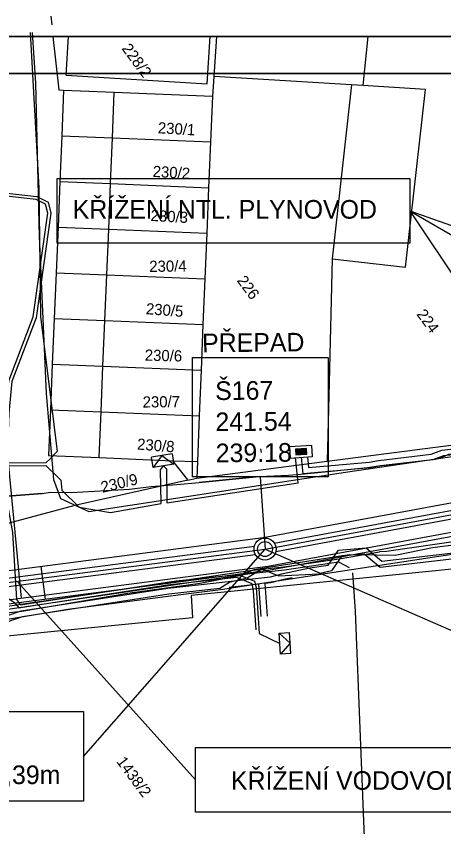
# Model space of a CAD drawing. Extents: x -601580 to 4, y -1204314 to 4.
# Drawn here: x -601466.7 to -601438, y -1203321.3 to -1203267 of the extents above; entities that cross this region are included whole.
import ezdxf

# ---------------------------------------------------------------- set-up
doc = ezdxf.new("R2010")
doc.units = 0
for name, color, linetype in [('00-EON NN', 7, 'Continuous'), ('00-EON VN', 7, 'Continuous'), ('00-KN-HRANICE PARCEL', 7, 'Continuous'), ('00-KN-PARC. CISLA', 7, 'Continuous'), ('00-KN-VNITRNI KRESBA', 7, 'Continuous'), ('00-POLOHOPIS', 7, 'Continuous'), ('00-RAZÍTKO', 7, 'Continuous'), ('00-SITE KOM. KABEL', 7, 'Continuous'), ('00-VAK-KANAL-POTRUBI', 7, 'Continuous'), ('00-VAK-VODA-RAD IGIS', 7, 'Continuous'), ('01 KOTA', 7, 'Continuous'), ('11-REKONSTRUKCE  VYKOP', 7, 'Continuous'), ('11-REKONSTRUKCE KANALIZACE', 7, 'Continuous'), ('11-REKONSTRUKCE KANALIZACE OSA', 7, 'Continuous'), ('11-REKONSTRUKCE KANALIZACE POPIS', 7, 'Continuous'), ('11-REKONSTRUKCE VODOVOD', 7, 'Continuous'), ('Vrstva 26', 7, 'Continuous'), ('Vrstva 8', 7, 'Continuous'), ('Vrstva 9', 7, 'Continuous')]:
    doc.layers.add(name, color=color, linetype=linetype)

# ---------------------------------------------------------------- blocks, each defined once
blk = doc.blocks.new('VSTUP_62')
at = {"layer": 'Vrstva 8'}
blk.add_line((0, 0.25), (0, 0), dxfattribs=at)
blk = doc.blocks.new('NN630')
at = {"layer": 'Vrstva 9'}
for points in [[(-3, -700), (-703, 0)], [(-703, -700), (-703, 0), (697, 0), (697, -700)], [(-3, -700), (697, 0)], [(-703, -700), (697, -700)]]:
    blk.add_lwpolyline(points, dxfattribs=at)
blk = doc.blocks.new('NN620')
at = {"layer": 'Vrstva 8'}
for points in [[(752, 4), (-748, 4)], [(-748, 4), (-748, -746)], [(752, -746), (752, 4)], [(368, -180), (-376, -180)], [(-376, -180), (-376, -558)], [(321, -227), (-329, -227)], [(-329, -227), (-329, -510)], [(-329, -510), (321, -510)], [(274, -274), (-281, -274)], [(-281, -274), (-281, -463)], [(-281, -463), (274, -463)], [(227, -321), (-234, -321)], [(-234, -321), (-234, -416)], [(-234, -416), (227, -416)], [(-193, -369), (185, -369)], [(227, -416), (227, -321)], [(274, -463), (274, -274)], [(321, -510), (321, -227)], [(368, -558), (368, -180)], [(-748, -746), (752, -746)], [(-376, -558), (368, -558)]]:
    blk.add_lwpolyline(points, dxfattribs=at)

msp = doc.modelspace()

# ---------------------------------------------------------------- linework, layer by layer
for points in [[(-601368.935, -1203270.826), (-601368.935, -1203268.326), (-601473.985, -1203268.326), (-601473.985, -1203270.826)], [(-601371.435, -1203270.826), (-601471.485, -1203270.826)]]:
    msp.add_lwpolyline(points)
at = {"layer": '00-EON NN'}
for points in [[(-601465.809, -1203268.062), (-601465.229, -1203278.487), (-601465.119, -1203287.123), (-601463.99, -1203296.18), (-601464.489, -1203296.679)], [(-601468.68, -1203296.873), (-601467.544, -1203296.583), (-601467.433, -1203293.595), (-601467.232, -1203291.427), (-601465.59, -1203287.147), (-601464.624, -1203280.188), (-601464.768, -1203279.579), (-601465.401, -1203279.265), (-601469.599, -1203278.807), (-601471.121, -1203278.835), (-601471.788, -1203278.828), (-601475.03, -1203278.477), (-601481.856, -1203276.074), (-601484.816, -1203275.332), (-601487.143, -1203275.046), (-601491.003, -1203274.936), (-601492.069, -1203274.32), (-601492.591, -1203273.778), (-601492.674, -1203273.214), (-601492.405, -1203271.408), (-601491.72, -1203269.91), (-601491.539, -1203268.326)], [(-601490.607, -1203268.326), (-601490.765, -1203268.826), (-601492.063, -1203271.521), (-601492.135, -1203273.3), (-601491.788, -1203273.844), (-601490.843, -1203274.24), (-601486.848, -1203274.442), (-601484.499, -1203274.78), (-601481.785, -1203275.702), (-601474.904, -1203277.946), (-601471.78, -1203278.628), (-601469.591, -1203278.607), (-601465.344, -1203279.071), (-601464.596, -1203279.442), (-601464.419, -1203280.178), (-601465.395, -1203287.197), (-601467.036, -1203291.473), (-601467.233, -1203293.608), (-601467.348, -1203296.735), (-601468.634, -1203297.068)], [(-601410.649, -1203301.43), (-601410.706, -1203299.952), (-601415.637, -1203300.01), (-601417.748, -1203300.215), (-601418.173, -1203294.194), (-601419.031, -1203294.228), (-601422.515, -1203294.543), (-601425.996, -1203295.165), (-601429.203, -1203295.631), (-601433.511, -1203296.328), (-601433.997, -1203295.965), (-601436.757, -1203296.323), (-601438.049, -1203296.475), (-601438.762, -1203296.742), (-601442.338, -1203297.169), (-601442.972, -1203297.276), (-601447.469, -1203297.675), (-601447.579, -1203296.558)], [(-601447.18, -1203296.53), (-601447.11, -1203297.243), (-601443.023, -1203296.879), (-601442.395, -1203296.773), (-601438.857, -1203296.351), (-601438.145, -1203296.084), (-601436.805, -1203295.926)], [(-601473.359, -1203297.061), (-601473.359, -1203297.308), (-601472.42, -1203298.279), (-601467.303, -1203297.133), (-601464.743, -1203297.104), (-601463.957, -1203297.866)], [(-601473.159, -1203297.064), (-601473.159, -1203297.227), (-601472.354, -1203298.06), (-601467.327, -1203296.933), (-601464.734, -1203296.903), (-601464.489, -1203296.679)], [(-601463.957, -1203297.866), (-601463.753, -1203298.086), (-601463.668, -1203298.757), (-601462.521, -1203299.916), (-601460.416, -1203300.255), (-601457.013, -1203299.671), (-601457.049, -1203297.399), (-601456.853, -1203297.138), (-601456.65, -1203297.337), (-601456.612, -1203299.607), (-601447.811, -1203298.265), (-601447.978, -1203296.587)], [(-601468.61, -1203297.696), (-601467.468, -1203297.377), (-601467.374, -1203297.453), (-601467.436, -1203299.143), (-601466.988, -1203301.601), (-601466.731, -1203306.108), (-601466.45, -1203306.466), (-601456.017, -1203304.844), (-601451.831, -1203304.419), (-601450.739, -1203304.881), (-601450.624, -1203305.29), (-601450.413, -1203308.386)], [(-601450.631, -1203308.14), (-601450.81, -1203305.512), (-601450.895, -1203305.051), (-601451.909, -1203304.618), (-601456.575, -1203305.137), (-601466.456, -1203306.67), (-601466.526, -1203306.693), (-601466.788, -1203306.359), (-601467.314, -1203306.006), (-601467.828, -1203301.594), (-601467.637, -1203299.128), (-601467.583, -1203297.677), (-601467.672, -1203297.612), (-601468.576, -1203297.893)], [(-601498.813, -1203312.714), (-601487.839, -1203311.819), (-601481.479, -1203311.35), (-601480.075, -1203310.443), (-601478.452, -1203309.978), (-601472.86, -1203309.049), (-601466.409, -1203306.865), (-601456.548, -1203305.336), (-601449.661, -1203304.58), (-601448.818, -1203304.353), (-601447.027, -1203303.982), (-601445.791, -1203303.804), (-601445.083, -1203302.787), (-601443.225, -1203302.638), (-601442.172, -1203303.539), (-601431.608, -1203302.298), (-601427.527, -1203301.697), (-601426.473, -1203301.781), (-601421.661, -1203300.94), (-601420.705, -1203301.045), (-601417.677, -1203300.61), (-601415.615, -1203300.41), (-601411.09, -1203300.357), (-601411.048, -1203301.445)], [(-601411.448, -1203301.46), (-601411.475, -1203300.761), (-601415.593, -1203300.81), (-601417.638, -1203301.008), (-601420.699, -1203301.449), (-601421.648, -1203301.344), (-601426.454, -1203302.184), (-601427.514, -1203302.099), (-601431.555, -1203302.695), (-601442.299, -1203303.957), (-601443.359, -1203303.05), (-601444.863, -1203303.171), (-601445.562, -1203304.175), (-601446.421, -1203304.377)], [(-601452.34, -1203304.91), (-601451.231, -1203304.659), (-601450.26, -1203304.038), (-601449.116, -1203304.522), (-601446.421, -1203304.377)], [(-601448.196, -1203304.648), (-601448.771, -1203304.751), (-601449.633, -1203304.978), (-601450.041, -1203305.026), (-601449.892, -1203307.211)], [(-601444.157, -1203304.302), (-601443.981, -1203306.892), (-601443.254, -1203324.892), (-601441.473, -1203328.271)], [(-601452.34, -1203304.91), (-601453.065, -1203305.356), (-601456.494, -1203305.733), (-601466.313, -1203307.255), (-601472.759, -1203309.438), (-601475.157, -1203309.875), (-601478.365, -1203310.37), (-601479.907, -1203310.811), (-601481.348, -1203311.741), (-601482.507, -1203311.827), (-601482.844, -1203311.212)], [(-601450.291, -1203307.232), (-601450.439, -1203305.069), (-601452.424, -1203305.286)], [(-601450.413, -1203308.386), (-601449.038, -1203309.06)]]:
    msp.add_lwpolyline(points, dxfattribs=at)
at = {"layer": '00-EON VN'}
for points in [[(-601442.541, -1203303.128), (-601444.383, -1203303.113), (-601450.772, -1203304.116), (-601451.763, -1203304.511), (-601454.394, -1203305.038), (-601459.252, -1203305.705), (-601466.355, -1203306.909), (-601467.832, -1203307.063), (-601468.767, -1203306.826), (-601469.096, -1203306.287), (-601469.484, -1203301.276), (-601469.615, -1203296.37), (-601469.29, -1203288.443), (-601469.5, -1203281.508), (-601470.227, -1203272.481), (-601470.411, -1203268.326)], [(-601315.562, -1203268.326), (-601315.61, -1203274.198), (-601315.387, -1203285.467), (-601315.047, -1203290.112), (-601315.056, -1203292.512), (-601315.467, -1203293.437), (-601321.049, -1203296.77), (-601322.289, -1203297.339), (-601333.626, -1203297.94), (-601348.329, -1203298.17), (-601379.275, -1203298.932), (-601388.418, -1203299.122), (-601401.119, -1203299.449), (-601407.186, -1203299.441), (-601413.599, -1203299.611), (-601425.994, -1203301.007), (-601438.778, -1203302.641), (-601441.293, -1203303.148), (-601442.541, -1203303.128)], [(-601493.888, -1203293.045), (-601494.524, -1203293.144), (-601494.734, -1203294.995), (-601494.387, -1203296.444), (-601494.102, -1203296.99), (-601493.574, -1203297.334), (-601473.822, -1203297.82), (-601472.899, -1203298.774), (-601472.387, -1203299.691), (-601472.301, -1203300.133), (-601472.326, -1203301.574), (-601471.484, -1203306.853), (-601470.901, -1203307.27), (-601470.203, -1203307.182), (-601451.021, -1203304.351), (-601448.727, -1203304.105), (-601445.084, -1203303.573), (-601444.381, -1203303.961)], [(-601493.888, -1203294.253), (-601494.554, -1203294.892), (-601494.198, -1203296.374), (-601493.948, -1203296.851), (-601493.511, -1203297.136), (-601473.735, -1203297.622), (-601472.737, -1203298.654), (-601472.197, -1203299.622), (-601471.799, -1203301.345), (-601470.888, -1203306.783), (-601470.838, -1203307.06), (-601470.231, -1203306.984), (-601451.049, -1203304.153), (-601448.752, -1203303.906), (-601445.045, -1203303.367), (-601442.341, -1203302.909)], [(-601358.752, -1203298.126), (-601371.007, -1203298.293), (-601371.961, -1203298.317), (-601372.754, -1203298.357), (-601383.019, -1203298.654), (-601393.735, -1203298.949), (-601394.824, -1203299.159), (-601396.829, -1203299.427), (-601409.685, -1203299.255), (-601416.423, -1203299.288), (-601422.755, -1203300.202), (-601427.199, -1203300.91), (-601428.732, -1203301.077), (-601430.435, -1203301.232), (-601441.873, -1203302.886), (-601442.341, -1203302.909)]]:
    msp.add_lwpolyline(points, dxfattribs=at)
at = {"layer": '00-KN-HRANICE PARCEL'}
for p, q in [((-601453.466, -1203271.012), (-601453.556, -1203272.349)), ((-601444.215, -1203271.579), (-601453.466, -1203271.012)), ((-601463.886, -1203271.922), (-601463.553, -1203271.935)), ((-601463.553, -1203271.935), (-601463.684, -1203274.997)), ((-601453.556, -1203272.349), (-601453.688, -1203275.41)), ((-601463.684, -1203274.997), (-601463.809, -1203278.066)), ((-601453.688, -1203275.41), (-601453.813, -1203278.48)), ((-601463.809, -1203278.066), (-601463.932, -1203281.122)), ((-601453.813, -1203278.48), (-601453.936, -1203281.535)), ((-601463.932, -1203281.122), (-601464.057, -1203284.191)), ((-601453.936, -1203281.535), (-601454.067, -1203284.597)), ((-601464.057, -1203284.191), (-601464.189, -1203287.252)), ((-601454.067, -1203284.597), (-601454.193, -1203287.666)), ((-601464.189, -1203287.252), (-601464.314, -1203290.322)), ((-601454.193, -1203287.666), (-601454.324, -1203290.728)), ((-601464.314, -1203290.322), (-601464.437, -1203293.377)), ((-601454.324, -1203290.728), (-601454.441, -1203293.791)), ((-601454.441, -1203293.791), (-601454.572, -1203296.852)), ((-601445.854, -1203296.82), (-601437.364, -1203295.724)), ((-601456.25, -1203296.79), (-601454.572, -1203296.852)), ((-601456.25, -1203296.79), (-601455.22, -1203298.093)), ((-601454.614, -1203297.954), (-601445.854, -1203296.82)), ((-601454.572, -1203296.852), (-601454.614, -1203297.954)), ((-601455.22, -1203298.093), (-601454.614, -1203297.954)), ((-601431.118, -1203302.109), (-601453.007, -1203305.454))]:
    msp.add_line(p, q, dxfattribs=at)
for points in [[(-601464.42, -1203266.975), (-601464.357, -1203267.558)], [(-601464.274, -1203268.326), (-601463.886, -1203271.922)], [(-601453.283, -1203268.326), (-601453.466, -1203271.012)], [(-601443.118, -1203268.326), (-601443.457, -1203271.627), (-601444.215, -1203271.579)], [(-601463.553, -1203271.935), (-601460.149, -1203272.074), (-601453.556, -1203272.349)], [(-601444.215, -1203271.579), (-601445.521, -1203283.259), (-601445.724, -1203291.542), (-601445.854, -1203296.82)], [(-601463.684, -1203274.997), (-601460.28, -1203275.136), (-601453.688, -1203275.41)], [(-601463.809, -1203278.066), (-601460.406, -1203278.205), (-601453.813, -1203278.48)], [(-601463.932, -1203281.122), (-601460.529, -1203281.261), (-601453.936, -1203281.535)], [(-601464.057, -1203284.191), (-601460.654, -1203284.33), (-601454.067, -1203284.597)], [(-601464.189, -1203287.252), (-601460.785, -1203287.391), (-601454.193, -1203287.666)], [(-601464.314, -1203290.322), (-601460.911, -1203290.461), (-601454.324, -1203290.728)], [(-601464.437, -1203293.377), (-601464.562, -1203296.447), (-601461.159, -1203296.586), (-601456.25, -1203296.79)], [(-601464.437, -1203293.377), (-601461.034, -1203293.516), (-601454.441, -1203293.791)], [(-601455.22, -1203298.093), (-601462.807, -1203299.801), (-601471.254, -1203302.062)], [(-601416.35, -1203305.78), (-601416.502, -1203305.794), (-601429.763, -1203307.056), (-601429.816, -1203306.597), (-601430.202, -1203303.309), (-601430.61, -1203303.363), (-601454.985, -1203305.826), (-601454.892, -1203307.327), (-601472.801, -1203309.088)], [(-601453.007, -1203305.454), (-601454.996, -1203305.71), (-601463.266, -1203306.767), (-601466.38, -1203307.286), (-601486.537, -1203310.616), (-601487.011, -1203312.175)]]:
    msp.add_lwpolyline(points, dxfattribs=at)
at = {"layer": '00-KN-VNITRNI KRESBA'}
for p, q in [((-601463.382, -1203270.924), (-601463.224, -1203268.326)), ((-601453.91, -1203271.503), (-601453.719, -1203268.326)), ((-601463.382, -1203270.924), (-601453.91, -1203271.503)), ((-601460.28, -1203275.136), (-601460.149, -1203272.074)), ((-601439.256, -1203271.884), (-601443.457, -1203271.627)), ((-601440.591, -1203283.81), (-601439.256, -1203271.884)), ((-601460.406, -1203278.205), (-601460.28, -1203275.136)), ((-601460.529, -1203281.261), (-601460.406, -1203278.205)), ((-601460.654, -1203284.33), (-601460.529, -1203281.261)), ((-601445.521, -1203283.259), (-601440.591, -1203283.81)), ((-601460.785, -1203287.391), (-601460.654, -1203284.33)), ((-601460.911, -1203290.461), (-601460.785, -1203287.391)), ((-601461.034, -1203293.516), (-601460.911, -1203290.461)), ((-601461.159, -1203296.586), (-601461.034, -1203293.516))]:
    msp.add_line(p, q, dxfattribs=at)
at = {"layer": '00-RAZÍTKO'}
for points in [[(-601579.036, -1203268.326), (-601263.884, -1203268.326), (-601263.884, -1203416.826), (-601579.036, -1203416.826)], [(-601576.536, -1203270.826), (-601266.384, -1203270.826), (-601266.384, -1203414.326), (-601576.536, -1203414.326)]]:
    msp.add_lwpolyline(points, close=True, dxfattribs=at)
at = {"layer": '00-SITE KOM. KABEL'}
for points in [[(-601465.666, -1203268.077), (-601465.45, -1203271.476), (-601465.203, -1203281.741), (-601464.718, -1203292.278), (-601464.228, -1203298.054), (-601463.764, -1203299.317), (-601461.865, -1203300.198), (-601444.628, -1203297.566), (-601422.377, -1203294.288), (-601417.815, -1203293.891), (-601412.74, -1203293.648), (-601407.783, -1203293.531), (-601395.711, -1203293.151), (-601385.448, -1203292.968), (-601371.384, -1203292.553), (-601365.297, -1203292.432), (-601355.273, -1203292.127), (-601334.483, -1203290.457)], [(-601470.525, -1203268.326), (-601470.222, -1203273.486), (-601469.885, -1203275.602), (-601470.315, -1203278.948), (-601470.267, -1203283.644), (-601469.599, -1203288.218), (-601470.409, -1203291.708), (-601470.767, -1203294.514), (-601470.678, -1203298.408), (-601470.737, -1203299.386), (-601469.955, -1203299.366), (-601465.003, -1203298.991), (-601464.426, -1203298.911), (-601463.054, -1203298.914), (-601459.119, -1203298.696)], [(-601459.119, -1203298.696), (-601457.664, -1203298.525), (-601455.942, -1203298.38), (-601454.449, -1203298.243), (-601450.417, -1203297.853), (-601448.459, -1203297.757), (-601447.38, -1203297.666), (-601443.136, -1203297.243), (-601442.259, -1203297.116), (-601438.585, -1203296.68), (-601437.97, -1203296.485), (-601437.674, -1203296.364), (-601433.459, -1203295.901)], [(-601442.259, -1203297.116), (-601438.585, -1203296.68)], [(-601447.38, -1203297.666), (-601443.136, -1203297.243)], [(-601450.417, -1203297.853), (-601454.449, -1203298.243)], [(-601457.664, -1203298.525), (-601455.942, -1203298.38)], [(-601465.003, -1203298.991), (-601469.955, -1203299.366)], [(-601464.426, -1203298.911), (-601463.054, -1203298.914)]]:
    msp.add_lwpolyline(points, dxfattribs=at)
at = {"layer": '00-VAK-KANAL-POTRUBI'}
msp.add_circle((-601450.026, -1203302.722), 0.5, dxfattribs=at)
at = {"layer": '00-VAK-VODA-RAD IGIS'}
msp.add_lwpolyline([(-601466.381, -1203306.005), (-601467.476, -1203294.585), (-601467.972, -1203268.326)], dxfattribs=at)
at = {"layer": '01 KOTA'}
msp.add_line((-601465.079, -1203303.881), (-601464.795, -1203306.082), dxfattribs=at)
at = {"layer": '11-REKONSTRUKCE  VYKOP'}
for points in [[(-601536.909, -1203306.471), (-601527.537, -1203305.806), (-601496.057, -1203307.883), (-601450.147, -1203301.951), (-601411.254, -1203294.759), (-601352.554, -1203293.702)], [(-601521.772, -1203308.411), (-601495.987, -1203310.113), (-601449.803, -1203304.145), (-601411.03, -1203296.976), (-601353.714, -1203295.944)]]:
    msp.add_lwpolyline(points, dxfattribs=at)
at = {"layer": '11-REKONSTRUKCE KANALIZACE'}
msp.add_line((-601450.348, -1203297.88), (-601450.026, -1203302.722), dxfattribs=at)
for points in [[(-601449.403, -1203302.322), (-601411.9, -1203295.387)], [(-601449.301, -1203302.873), (-601411.798, -1203295.938)], [(-601495.389, -1203308.301), (-601450.741, -1203302.532)], [(-601495.318, -1203308.856), (-601450.669, -1203303.088)]]:
    msp.add_lwpolyline(points, dxfattribs=at)
for radius in [0.74, 0.5, 0.5]:
    msp.add_circle((-601450.026, -1203302.722), radius, dxfattribs=at)
at = {"layer": '11-REKONSTRUKCE KANALIZACE OSA'}
msp.add_lwpolyline([(-601536.854, -1203307.249), (-601527.535, -1203306.588), (-601496.033, -1203308.666), (-601450.026, -1203302.722), (-601411.175, -1203295.538), (-601353.74, -1203294.504)], dxfattribs=at)
at = {"layer": '11-REKONSTRUKCE KANALIZACE POPIS'}
for p, q in [((-601440.308, -1203280.032), (-601427.851, -1203298.622)), ((-601440.308, -1203280.032), (-601412.878, -1203295.853)), ((-601440.308, -1203280.032), (-601396.554, -1203295.275)), ((-601462.225, -1203316.624), (-601450.026, -1203302.722)), ((-601454.702, -1203318.197), (-601466.629, -1203304.934))]:
    msp.add_line(p, q, dxfattribs=at)
for points in [[(-601463.984, -1203277.864), (-601440.308, -1203277.864), (-601440.308, -1203282.199), (-601463.984, -1203282.199)], [(-601454.901, -1203289.861), (-601445.796, -1203289.861), (-601445.796, -1203297.88), (-601454.901, -1203297.88)], [(-601454.901, -1203289.861), (-601445.796, -1203289.861), (-601445.796, -1203297.88), (-601454.901, -1203297.88)], [(-601477.023, -1203313.607), (-601462.225, -1203313.607), (-601462.225, -1203319.64), (-601477.023, -1203319.64)], [(-601477.023, -1203313.607), (-601462.225, -1203313.607), (-601462.225, -1203319.64), (-601477.023, -1203319.64)], [(-601454.702, -1203316.03), (-601431.025, -1203316.03), (-601431.025, -1203320.365), (-601454.702, -1203320.365)]]:
    msp.add_lwpolyline(points, close=True, dxfattribs=at)
msp.add_lwpolyline([(-601450.026, -1203302.722), (-601432.786, -1203310.249)], dxfattribs=at)
at = {"layer": '11-REKONSTRUKCE VODOVOD'}
msp.add_lwpolyline([(-601520.956, -1203308.185), (-601495.996, -1203309.831), (-601449.846, -1203303.869), (-601411.058, -1203296.696), (-601353.719, -1203295.664)], dxfattribs=at)

# ---------------------------------------------------------------- block references
at = {"layer": '00-POLOHOPIS', "xscale": 0.9999991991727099, "yscale": 0.9999991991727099, "rotation": 9.619591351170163}
msp.add_blockref('VSTUP_62', (-601450.286, -1203296.235), dxfattribs=at)
at = {"layer": 'Vrstva 26'}
for name, p, xscale, yscale, rotation in [('NN620', (-601447.578, -1203296.557), 0.0010000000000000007, 0.0010000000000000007, -176.06709284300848), ('NN630', (-601456.853, -1203297.139), 0.0010000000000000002, 0.0010000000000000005, -171.33044278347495), ('NN630', (-601449.038, -1203309.06), 0.001, 0.001, 93.47058499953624)]:
    msp.add_blockref(name, p, dxfattribs=dict(at, xscale=xscale, yscale=yscale, rotation=rotation))

# ---------------------------------------------------------------- texts
at = {"layer": '00-KN-PARC. CISLA'}
for s, rotation, p in [('228/2', 306.5853, (-601459.688, -1203269.148)), ('230/1', 356.5853, (-601457.24, -1203274.825)), ('230/2', 356.5853, (-601457.59, -1203277.751)), ('230/3', 356.5853, (-601457.727, -1203280.704)), ('230/4', 0.5853, (-601457.799, -1203284.128)), ('226', 306.5853, (-601451.95, -1203284.714)), ('230/5', 355.5853, (-601458.048, -1203286.959)), ('224', 306.5853, (-601439.885, -1203286.97)), ('230/6', 358.5853, (-601458.11, -1203290.078)), ('230/7', 0.5853, (-601458.244, -1203293.226)), ('230/8', 355.5853, (-601458.641, -1203296.042)), ('230/9', 13.5853, (-601460.955, -1203298.952)), ('1438/2', 306.5853, (-601460.04, -1203316.98))]:
    msp.add_text(s, height=0.75, rotation=rotation, dxfattribs=at).set_placement(p)
at = {"layer": '11-REKONSTRUKCE KANALIZACE'}
msp.add_text('PŘEPAD', height=1.25, rotation=0.487, dxfattribs=at).set_placement((-601454.248, -1203289.515))
at = {"layer": '11-REKONSTRUKCE KANALIZACE POPIS'}
for s, p in [('KŘÍŽENÍ NTL. PLYNOVOD', (-601462.941, -1203280.555)), ('3,40% - 46,39m', (-601475.569, -1203318.485)), ('KŘÍŽENÍ VODOVOD LT80', (-601452.314, -1203318.868))]:
    msp.add_text(s, height=1.25, dxfattribs=at).set_placement(p)
for s, p in [('Š167', (-601453.37, -1203292.723)), ('241.54', (-601453.352, -1203294.811)), ('239.18', (-601453.334, -1203296.899))]:
    msp.add_text(s, height=1.25, rotation=0.487, dxfattribs=at).set_placement(p)

doc.saveas('drawing.dxf')
